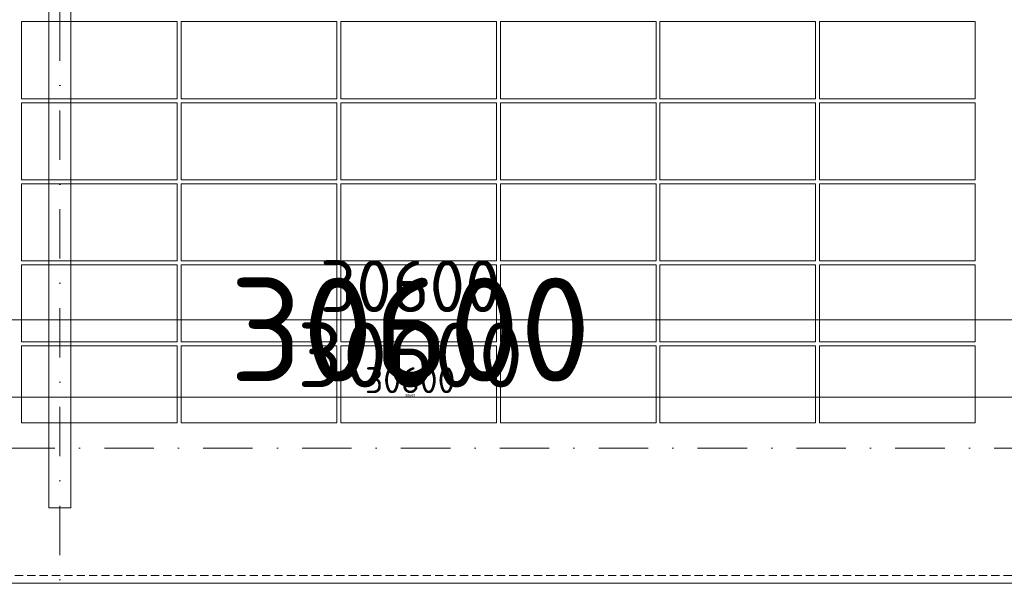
# Model space of a CAD drawing. Header units: millimetres. Extents: x -725694 to 5289369, y -1488057 to 2187451.
# Tile 533 of 656: x 311690 to 319279, y 148920 to 153305. Entities that reach past the tile are written whole.
import ezdxf

# ---------------------------------------------------------------- set-up
doc = ezdxf.new("R2010")
doc.units = ezdxf.units.MM
for name, pattern in [('CENTERX2', [101.6, 63.5, -12.7, 12.7, -12.7]), ('DASHDOT', [25.4, 12.7, -6.35, 0, -6.35]), ('DASHED', [19.05, 12.7, -6.35]), ('HIDDEN', [9.525, 6.35, -3.175])]:
    doc.linetypes.add(name, pattern=pattern)
doc.layers.get('Defpoints').update_dxf_attribs({"color": 8})
for name, color, linetype, lineweight in [('A99_FVE', 30, 'Continuous', 5), ('A99_N_kce-pod', 7, 'DASHED', 20), ('A99_N_koty-200', 5, 'Continuous', 5), ('A99_N_koty-200 @ 1', 5, 'Continuous', 5), ('A99_N_koty-200 @ 10', 5, 'Continuous', 5), ('A99_N_koty-200 @ 100', 5, 'Continuous', 5), ('A99_N_koty-200 @ 200', 5, 'Continuous', 5), ('A99_N_koty-200 @ 250 (1)', 5, 'Continuous', 5), ('A99_N_koty-200 @ 250 (2)', 5, 'Continuous', 5), ('A99_N_koty-200 @ 400', 5, 'Continuous', 5), ('A99_S_kce-pohl', 7, 'Continuous', 5), ('A99_S_osy', 1, 'CENTERX2', 5)]:
    doc.layers.add(name, color=color, linetype=linetype, lineweight=lineweight)
doc.styles.add('A99_kota', font='isocpeur.ttf', dxfattribs={"height": 2})
doc.dimstyles.new('A99_kota_200 new', dxfattribs={"dimscale": 200, "dimtxt": 2, "dimasz": 1.2, "dimexe": 0.5, "dimexo": 1.5, "dimgap": 0.3, "dimtad": 1, "dimdec": 0, "dimzin": 3, "dimdsep": 46, "dimtxsty": 'A99_kota', "dimblk": 'ARCHTICK', "dimcen": 2.5, "dimazin": 2, "dimtfac": 0.75, "dimtdec": 0, "dimtmove": 2, "dimatfit": 0, "dimfxl": 0, "dimtolj": 1, "dimtzin": 0, "dimlwd": 5, "dimlwe": 5, "dimarcsym": 0})

# ---------------------------------------------------------------- blocks, each defined once
blk = doc.blocks.new('_ArchTick')
at = {"color": 0, "linetype": 'ByBlock', "const_width": 0.15}
blk.add_lwpolyline([(-0.5, -0.5), (0.5, 0.5)], dxfattribs=at)
blk = doc.blocks.new('*D4768')
at = {"layer": 'A99_N_koty-200', "color": 0, "linetype": 'Continuous', "lineweight": 5, "ltscale": 10, "transparency": 16777216}
for p, q in [((312000, 146925), (312000, 146475)), ((324000, 146925), (324000, 146475)), ((324000, 146525), (312000, 146525))]:
    blk.add_line(p, q, dxfattribs=at)
at = {"layer": 'Defpoints', "color": 0, "linetype": 'Continuous', "lineweight": 0, "ltscale": 10, "transparency": 16777216}
for p in [(312000, 149400), (324000, 149400), (312000, 146525)]:
    blk.add_point(p, dxfattribs=at)
at = {"layer": 'A99_N_koty-200', "color": 0, "linetype": 'Continuous', "lineweight": 5, "ltscale": 10, "transparency": 16777216, "xscale": 120, "yscale": 120, "zscale": 120, "rotation": 180}
blk.add_blockref('_ArchTick', (312000, 146525), dxfattribs=at)
at = {"layer": 'A99_N_koty-200', "color": 0, "linetype": 'Continuous', "lineweight": 5, "ltscale": 10, "transparency": 16777216, "xscale": 120, "yscale": 120, "zscale": 120}
blk.add_blockref('_ArchTick', (324000, 146525), dxfattribs=at)
at = {"layer": 'A99_N_koty-200', "color": 0, "linetype": 'Continuous', "ltscale": 10, "transparency": 16777216, "insert": (318000, 146655), "char_height": 200, "attachment_point": 5, "style": 'A99_kota'}
blk.add_mtext('\\A1;12000', dxfattribs=at)
blk = doc.blocks.new('*D4769')
at = {"layer": 'A99_N_koty-200', "color": 0, "linetype": 'Continuous', "lineweight": 5, "ltscale": 10, "transparency": 16777216}
for p, q in [((312000, 147325), (312000, 146425)), ((324000, 147325), (324000, 146425)), ((324000, 146525), (312000, 146525))]:
    blk.add_line(p, q, dxfattribs=at)
at = {"layer": 'Defpoints', "color": 0, "linetype": 'Continuous', "lineweight": 0, "ltscale": 10, "transparency": 16777216}
for p in [(312000, 149400), (324000, 149400), (312000, 146525)]:
    blk.add_point(p, dxfattribs=at)
at = {"layer": 'A99_N_koty-200', "color": 0, "linetype": 'Continuous', "lineweight": 5, "ltscale": 10, "transparency": 16777216, "xscale": 240, "yscale": 240, "zscale": 240, "rotation": 180}
blk.add_blockref('_ArchTick', (312000, 146525), dxfattribs=at)
at = {"layer": 'A99_N_koty-200', "color": 0, "linetype": 'Continuous', "lineweight": 5, "ltscale": 10, "transparency": 16777216, "xscale": 240, "yscale": 240, "zscale": 240}
blk.add_blockref('_ArchTick', (324000, 146525), dxfattribs=at)
at = {"layer": 'A99_N_koty-200', "color": 0, "linetype": 'Continuous', "ltscale": 10, "transparency": 16777216, "insert": (318000, 146785), "char_height": 400, "attachment_point": 5, "style": 'A99_kota'}
blk.add_mtext('\\A1;12000', dxfattribs=at)
blk = doc.blocks.new('*D4770')
at = {"layer": 'A99_N_koty-200', "color": 0, "linetype": 'Continuous', "lineweight": 5, "ltscale": 10, "transparency": 16777216}
for p, q in [((312000, 146529), (312000, 146524.5)), ((324000, 146525), (312000, 146525)), ((324000, 146529), (324000, 146524.5))]:
    blk.add_line(p, q, dxfattribs=at)
at = {"layer": 'Defpoints', "color": 0, "linetype": 'Continuous', "lineweight": 0, "ltscale": 10, "transparency": 16777216}
for p in [(312000, 149400), (324000, 149400), (312000, 146525)]:
    blk.add_point(p, dxfattribs=at)
at = {"layer": 'A99_N_koty-200', "color": 0, "linetype": 'Continuous', "lineweight": 5, "ltscale": 10, "transparency": 16777216, "xscale": 1.2, "yscale": 1.2, "zscale": 1.2, "rotation": 180}
blk.add_blockref('_ArchTick', (312000, 146525), dxfattribs=at)
at = {"layer": 'A99_N_koty-200', "color": 0, "linetype": 'Continuous', "lineweight": 5, "ltscale": 10, "transparency": 16777216, "xscale": 1.2, "yscale": 1.2, "zscale": 1.2}
blk.add_blockref('_ArchTick', (324000, 146525), dxfattribs=at)
at = {"layer": 'A99_N_koty-200', "color": 0, "linetype": 'Continuous', "ltscale": 10, "transparency": 16777216, "insert": (318000, 146526.3), "char_height": 2, "attachment_point": 5, "style": 'A99_kota'}
blk.add_mtext('\\A1;12000', dxfattribs=at)
blk = doc.blocks.new('*D4771')
at = {"layer": 'A99_N_koty-200', "color": 0, "linetype": 'Continuous', "lineweight": 5, "ltscale": 10, "transparency": 16777216}
for p, q in [((312000, 148125), (312000, 146325)), ((324000, 148125), (324000, 146325)), ((324000, 146525), (312000, 146525))]:
    blk.add_line(p, q, dxfattribs=at)
at = {"layer": 'Defpoints', "color": 0, "linetype": 'Continuous', "lineweight": 0, "ltscale": 10, "transparency": 16777216}
for p in [(312000, 149400), (324000, 149400), (312000, 146525)]:
    blk.add_point(p, dxfattribs=at)
at = {"layer": 'A99_N_koty-200', "color": 0, "linetype": 'Continuous', "lineweight": 5, "ltscale": 10, "transparency": 16777216, "xscale": 480, "yscale": 480, "zscale": 480, "rotation": 180}
blk.add_blockref('_ArchTick', (312000, 146525), dxfattribs=at)
at = {"layer": 'A99_N_koty-200', "color": 0, "linetype": 'Continuous', "lineweight": 5, "ltscale": 10, "transparency": 16777216, "xscale": 480, "yscale": 480, "zscale": 480}
blk.add_blockref('_ArchTick', (324000, 146525), dxfattribs=at)
at = {"layer": 'A99_N_koty-200', "color": 0, "linetype": 'Continuous', "ltscale": 10, "transparency": 16777216, "insert": (318000, 147045), "char_height": 800, "attachment_point": 5, "style": 'A99_kota'}
blk.add_mtext('\\A1;12000', dxfattribs=at)
blk = doc.blocks.new('*D4772')
at = {"layer": 'A99_N_koty-200', "color": 0, "linetype": 'Continuous', "lineweight": 5, "ltscale": 10, "transparency": 16777216}
for p, q in [((312000, 146565), (312000, 146520)), ((324000, 146565), (324000, 146520)), ((324000, 146525), (312000, 146525))]:
    blk.add_line(p, q, dxfattribs=at)
at = {"layer": 'Defpoints', "color": 0, "linetype": 'Continuous', "lineweight": 0, "ltscale": 10, "transparency": 16777216}
for p in [(312000, 149400), (324000, 149400), (312000, 146525)]:
    blk.add_point(p, dxfattribs=at)
at = {"layer": 'A99_N_koty-200', "color": 0, "linetype": 'Continuous', "lineweight": 5, "ltscale": 10, "transparency": 16777216, "xscale": 12, "yscale": 12, "zscale": 12, "rotation": 180}
blk.add_blockref('_ArchTick', (312000, 146525), dxfattribs=at)
at = {"layer": 'A99_N_koty-200', "color": 0, "linetype": 'Continuous', "lineweight": 5, "ltscale": 10, "transparency": 16777216, "xscale": 12, "yscale": 12, "zscale": 12}
blk.add_blockref('_ArchTick', (324000, 146525), dxfattribs=at)
at = {"layer": 'A99_N_koty-200', "color": 0, "linetype": 'Continuous', "ltscale": 10, "transparency": 16777216, "insert": (318000, 146538), "char_height": 20, "attachment_point": 5, "style": 'A99_kota'}
blk.add_mtext('\\A1;12000', dxfattribs=at)
blk = doc.blocks.new('*D4773')
at = {"layer": 'A99_N_koty-200', "color": 0, "linetype": 'Continuous', "lineweight": 5, "ltscale": 10, "transparency": 16777216}
for p, q in [((312000, 147525), (312000, 146400)), ((324000, 147525), (324000, 146400)), ((324000, 146525), (312000, 146525))]:
    blk.add_line(p, q, dxfattribs=at)
at = {"layer": 'Defpoints', "color": 0, "linetype": 'Continuous', "lineweight": 0, "ltscale": 10, "transparency": 16777216}
for p in [(312000, 149400), (324000, 149400), (312000, 146525)]:
    blk.add_point(p, dxfattribs=at)
at = {"layer": 'A99_N_koty-200', "color": 0, "linetype": 'Continuous', "lineweight": 5, "ltscale": 10, "transparency": 16777216, "xscale": 300, "yscale": 300, "zscale": 300, "rotation": 180}
blk.add_blockref('_ArchTick', (312000, 146525), dxfattribs=at)
at = {"layer": 'A99_N_koty-200', "color": 0, "linetype": 'Continuous', "lineweight": 5, "ltscale": 10, "transparency": 16777216, "xscale": 300, "yscale": 300, "zscale": 300}
blk.add_blockref('_ArchTick', (324000, 146525), dxfattribs=at)
at = {"layer": 'A99_N_koty-200', "color": 0, "linetype": 'Continuous', "ltscale": 10, "transparency": 16777216, "insert": (318000, 146850), "char_height": 500, "attachment_point": 5, "style": 'A99_kota'}
blk.add_mtext('\\A1;12000', dxfattribs=at)
blk = doc.blocks.new('*D4774')
at = {"layer": 'A99_N_koty-200', "color": 0, "linetype": 'Continuous', "lineweight": 5, "ltscale": 10, "transparency": 16777216}
for p, q in [((312000, 147525), (312000, 146400)), ((324000, 147525), (324000, 146400)), ((324000, 146525), (312000, 146525))]:
    blk.add_line(p, q, dxfattribs=at)
at = {"layer": 'Defpoints', "color": 0, "linetype": 'Continuous', "lineweight": 0, "ltscale": 10, "transparency": 16777216}
for p in [(312000, 149400), (324000, 149400), (312000, 146525)]:
    blk.add_point(p, dxfattribs=at)
at = {"layer": 'A99_N_koty-200', "color": 0, "linetype": 'Continuous', "lineweight": 5, "ltscale": 10, "transparency": 16777216, "xscale": 300, "yscale": 300, "zscale": 300, "rotation": 180}
blk.add_blockref('_ArchTick', (312000, 146525), dxfattribs=at)
at = {"layer": 'A99_N_koty-200', "color": 0, "linetype": 'Continuous', "lineweight": 5, "ltscale": 10, "transparency": 16777216, "xscale": 300, "yscale": 300, "zscale": 300}
blk.add_blockref('_ArchTick', (324000, 146525), dxfattribs=at)
at = {"layer": 'A99_N_koty-200', "color": 0, "linetype": 'Continuous', "ltscale": 10, "transparency": 16777216, "insert": (318000, 146850), "char_height": 500, "attachment_point": 5, "style": 'A99_kota'}
blk.add_mtext('\\A1;12000', dxfattribs=at)
blk = doc.blocks.new('*D4776')
at = {"layer": 'A99_N_koty-200', "color": 0, "linetype": 'Continuous', "lineweight": 5, "ltscale": 10, "transparency": 16777216}
for p, q in [((300000, 146925), (300000, 146475)), ((312000, 146925), (312000, 146475)), ((312000, 146525), (300000, 146525))]:
    blk.add_line(p, q, dxfattribs=at)
at = {"layer": 'Defpoints', "color": 0, "linetype": 'Continuous', "lineweight": 0, "ltscale": 10, "transparency": 16777216}
for p in [(300000, 149400), (312000, 149400), (300000, 146525)]:
    blk.add_point(p, dxfattribs=at)
at = {"layer": 'A99_N_koty-200', "color": 0, "linetype": 'Continuous', "lineweight": 5, "ltscale": 10, "transparency": 16777216, "xscale": 120, "yscale": 120, "zscale": 120, "rotation": 180}
blk.add_blockref('_ArchTick', (300000, 146525), dxfattribs=at)
at = {"layer": 'A99_N_koty-200', "color": 0, "linetype": 'Continuous', "lineweight": 5, "ltscale": 10, "transparency": 16777216, "xscale": 120, "yscale": 120, "zscale": 120}
blk.add_blockref('_ArchTick', (312000, 146525), dxfattribs=at)
at = {"layer": 'A99_N_koty-200', "color": 0, "linetype": 'Continuous', "ltscale": 10, "transparency": 16777216, "insert": (306000, 146655), "char_height": 200, "attachment_point": 5, "style": 'A99_kota'}
blk.add_mtext('\\A1;12000', dxfattribs=at)
blk = doc.blocks.new('*D4777')
at = {"layer": 'A99_N_koty-200', "color": 0, "linetype": 'Continuous', "lineweight": 5, "ltscale": 10, "transparency": 16777216}
for p, q in [((300000, 147325), (300000, 146425)), ((312000, 147325), (312000, 146425)), ((312000, 146525), (300000, 146525))]:
    blk.add_line(p, q, dxfattribs=at)
at = {"layer": 'Defpoints', "color": 0, "linetype": 'Continuous', "lineweight": 0, "ltscale": 10, "transparency": 16777216}
for p in [(300000, 149400), (312000, 149400), (300000, 146525)]:
    blk.add_point(p, dxfattribs=at)
at = {"layer": 'A99_N_koty-200', "color": 0, "linetype": 'Continuous', "lineweight": 5, "ltscale": 10, "transparency": 16777216, "xscale": 240, "yscale": 240, "zscale": 240, "rotation": 180}
blk.add_blockref('_ArchTick', (300000, 146525), dxfattribs=at)
at = {"layer": 'A99_N_koty-200', "color": 0, "linetype": 'Continuous', "lineweight": 5, "ltscale": 10, "transparency": 16777216, "xscale": 240, "yscale": 240, "zscale": 240}
blk.add_blockref('_ArchTick', (312000, 146525), dxfattribs=at)
at = {"layer": 'A99_N_koty-200', "color": 0, "linetype": 'Continuous', "ltscale": 10, "transparency": 16777216, "insert": (306000, 146785), "char_height": 400, "attachment_point": 5, "style": 'A99_kota'}
blk.add_mtext('\\A1;12000', dxfattribs=at)
blk = doc.blocks.new('*D4778')
at = {"layer": 'A99_N_koty-200', "color": 0, "linetype": 'Continuous', "lineweight": 5, "ltscale": 10, "transparency": 16777216}
for p, q in [((300000, 146529), (300000, 146524.5)), ((312000, 146525), (300000, 146525)), ((312000, 146529), (312000, 146524.5))]:
    blk.add_line(p, q, dxfattribs=at)
at = {"layer": 'Defpoints', "color": 0, "linetype": 'Continuous', "lineweight": 0, "ltscale": 10, "transparency": 16777216}
for p in [(300000, 149400), (312000, 149400), (300000, 146525)]:
    blk.add_point(p, dxfattribs=at)
at = {"layer": 'A99_N_koty-200', "color": 0, "linetype": 'Continuous', "lineweight": 5, "ltscale": 10, "transparency": 16777216, "xscale": 1.2, "yscale": 1.2, "zscale": 1.2, "rotation": 180}
blk.add_blockref('_ArchTick', (300000, 146525), dxfattribs=at)
at = {"layer": 'A99_N_koty-200', "color": 0, "linetype": 'Continuous', "lineweight": 5, "ltscale": 10, "transparency": 16777216, "xscale": 1.2, "yscale": 1.2, "zscale": 1.2}
blk.add_blockref('_ArchTick', (312000, 146525), dxfattribs=at)
at = {"layer": 'A99_N_koty-200', "color": 0, "linetype": 'Continuous', "ltscale": 10, "transparency": 16777216, "insert": (306000, 146526.3), "char_height": 2, "attachment_point": 5, "style": 'A99_kota'}
blk.add_mtext('\\A1;12000', dxfattribs=at)
blk = doc.blocks.new('*D4779')
at = {"layer": 'A99_N_koty-200', "color": 0, "linetype": 'Continuous', "lineweight": 5, "ltscale": 10, "transparency": 16777216}
for p, q in [((300000, 148125), (300000, 146325)), ((312000, 148125), (312000, 146325)), ((312000, 146525), (300000, 146525))]:
    blk.add_line(p, q, dxfattribs=at)
at = {"layer": 'Defpoints', "color": 0, "linetype": 'Continuous', "lineweight": 0, "ltscale": 10, "transparency": 16777216}
for p in [(300000, 149400), (312000, 149400), (300000, 146525)]:
    blk.add_point(p, dxfattribs=at)
at = {"layer": 'A99_N_koty-200', "color": 0, "linetype": 'Continuous', "lineweight": 5, "ltscale": 10, "transparency": 16777216, "xscale": 480, "yscale": 480, "zscale": 480, "rotation": 180}
blk.add_blockref('_ArchTick', (300000, 146525), dxfattribs=at)
at = {"layer": 'A99_N_koty-200', "color": 0, "linetype": 'Continuous', "lineweight": 5, "ltscale": 10, "transparency": 16777216, "xscale": 480, "yscale": 480, "zscale": 480}
blk.add_blockref('_ArchTick', (312000, 146525), dxfattribs=at)
at = {"layer": 'A99_N_koty-200', "color": 0, "linetype": 'Continuous', "ltscale": 10, "transparency": 16777216, "insert": (306000, 147045), "char_height": 800, "attachment_point": 5, "style": 'A99_kota'}
blk.add_mtext('\\A1;12000', dxfattribs=at)
blk = doc.blocks.new('*D4780')
at = {"layer": 'A99_N_koty-200', "color": 0, "linetype": 'Continuous', "lineweight": 5, "ltscale": 10, "transparency": 16777216}
for p, q in [((300000, 146565), (300000, 146520)), ((312000, 146565), (312000, 146520)), ((312000, 146525), (300000, 146525))]:
    blk.add_line(p, q, dxfattribs=at)
at = {"layer": 'Defpoints', "color": 0, "linetype": 'Continuous', "lineweight": 0, "ltscale": 10, "transparency": 16777216}
for p in [(300000, 149400), (312000, 149400), (300000, 146525)]:
    blk.add_point(p, dxfattribs=at)
at = {"layer": 'A99_N_koty-200', "color": 0, "linetype": 'Continuous', "lineweight": 5, "ltscale": 10, "transparency": 16777216, "xscale": 12, "yscale": 12, "zscale": 12, "rotation": 180}
blk.add_blockref('_ArchTick', (300000, 146525), dxfattribs=at)
at = {"layer": 'A99_N_koty-200', "color": 0, "linetype": 'Continuous', "lineweight": 5, "ltscale": 10, "transparency": 16777216, "xscale": 12, "yscale": 12, "zscale": 12}
blk.add_blockref('_ArchTick', (312000, 146525), dxfattribs=at)
at = {"layer": 'A99_N_koty-200', "color": 0, "linetype": 'Continuous', "ltscale": 10, "transparency": 16777216, "insert": (306000, 146538), "char_height": 20, "attachment_point": 5, "style": 'A99_kota'}
blk.add_mtext('\\A1;12000', dxfattribs=at)
blk = doc.blocks.new('*D4781')
at = {"layer": 'A99_N_koty-200', "color": 0, "linetype": 'Continuous', "lineweight": 5, "ltscale": 10, "transparency": 16777216}
for p, q in [((300000, 147525), (300000, 146400)), ((312000, 147525), (312000, 146400)), ((312000, 146525), (300000, 146525))]:
    blk.add_line(p, q, dxfattribs=at)
at = {"layer": 'Defpoints', "color": 0, "linetype": 'Continuous', "lineweight": 0, "ltscale": 10, "transparency": 16777216}
for p in [(300000, 149400), (312000, 149400), (300000, 146525)]:
    blk.add_point(p, dxfattribs=at)
at = {"layer": 'A99_N_koty-200', "color": 0, "linetype": 'Continuous', "lineweight": 5, "ltscale": 10, "transparency": 16777216, "xscale": 300, "yscale": 300, "zscale": 300, "rotation": 180}
blk.add_blockref('_ArchTick', (300000, 146525), dxfattribs=at)
at = {"layer": 'A99_N_koty-200', "color": 0, "linetype": 'Continuous', "lineweight": 5, "ltscale": 10, "transparency": 16777216, "xscale": 300, "yscale": 300, "zscale": 300}
blk.add_blockref('_ArchTick', (312000, 146525), dxfattribs=at)
at = {"layer": 'A99_N_koty-200', "color": 0, "linetype": 'Continuous', "ltscale": 10, "transparency": 16777216, "insert": (306000, 146850), "char_height": 500, "attachment_point": 5, "style": 'A99_kota'}
blk.add_mtext('\\A1;12000', dxfattribs=at)
blk = doc.blocks.new('*D4782')
at = {"layer": 'A99_N_koty-200', "color": 0, "linetype": 'Continuous', "lineweight": 5, "ltscale": 10, "transparency": 16777216}
for p, q in [((300000, 147525), (300000, 146400)), ((312000, 147525), (312000, 146400)), ((312000, 146525), (300000, 146525))]:
    blk.add_line(p, q, dxfattribs=at)
at = {"layer": 'Defpoints', "color": 0, "linetype": 'Continuous', "lineweight": 0, "ltscale": 10, "transparency": 16777216}
for p in [(300000, 149400), (312000, 149400), (300000, 146525)]:
    blk.add_point(p, dxfattribs=at)
at = {"layer": 'A99_N_koty-200', "color": 0, "linetype": 'Continuous', "lineweight": 5, "ltscale": 10, "transparency": 16777216, "xscale": 300, "yscale": 300, "zscale": 300, "rotation": 180}
blk.add_blockref('_ArchTick', (300000, 146525), dxfattribs=at)
at = {"layer": 'A99_N_koty-200', "color": 0, "linetype": 'Continuous', "lineweight": 5, "ltscale": 10, "transparency": 16777216, "xscale": 300, "yscale": 300, "zscale": 300}
blk.add_blockref('_ArchTick', (312000, 146525), dxfattribs=at)
at = {"layer": 'A99_N_koty-200', "color": 0, "linetype": 'Continuous', "ltscale": 10, "transparency": 16777216, "insert": (306000, 146850), "char_height": 500, "attachment_point": 5, "style": 'A99_kota'}
blk.add_mtext('\\A1;12000', dxfattribs=at)
blk = doc.blocks.new('*D4885')
at = {"layer": 'A99_N_koty-200', "color": 0, "linetype": 'Continuous', "lineweight": 5, "ltscale": 10, "transparency": 16777216}
for p, q in [((299400, 150190), (299400, 151090)), ((330000, 150190), (330000, 151090)), ((299400, 150990), (330000, 150990))]:
    blk.add_line(p, q, dxfattribs=at)
at = {"layer": 'Defpoints', "color": 0, "linetype": 'Continuous', "lineweight": 0, "ltscale": 10, "transparency": 16777216}
for p in [(330000, 150990), (299400, 148960), (330000, 148920)]:
    blk.add_point(p, dxfattribs=at)
at = {"layer": 'A99_N_koty-200', "color": 0, "linetype": 'Continuous', "lineweight": 5, "ltscale": 10, "transparency": 16777216, "xscale": 240, "yscale": 240, "zscale": 240, "rotation": 180}
blk.add_blockref('_ArchTick', (299400, 150990), dxfattribs=at)
at = {"layer": 'A99_N_koty-200', "color": 0, "linetype": 'Continuous', "lineweight": 5, "ltscale": 10, "transparency": 16777216, "xscale": 240, "yscale": 240, "zscale": 240}
blk.add_blockref('_ArchTick', (330000, 150990), dxfattribs=at)
at = {"layer": 'A99_N_koty-200', "color": 0, "linetype": 'Continuous', "ltscale": 10, "transparency": 16777216, "insert": (314700, 151250), "char_height": 400, "attachment_point": 5, "style": 'A99_kota'}
blk.add_mtext('\\A1;30600', dxfattribs=at)
blk = doc.blocks.new('*D4886')
at = {"layer": 'A99_N_koty-200', "color": 0, "linetype": 'Continuous', "lineweight": 5, "ltscale": 10, "transparency": 16777216}
for p, q in [((299400, 149995), (299400, 150445)), ((330000, 149995), (330000, 150445)), ((299400, 150395), (330000, 150395))]:
    blk.add_line(p, q, dxfattribs=at)
at = {"layer": 'Defpoints', "color": 0, "linetype": 'Continuous', "lineweight": 0, "ltscale": 10, "transparency": 16777216}
for p in [(330000, 150395), (299400, 148960), (330000, 148920)]:
    blk.add_point(p, dxfattribs=at)
at = {"layer": 'A99_N_koty-200', "color": 0, "linetype": 'Continuous', "lineweight": 5, "ltscale": 10, "transparency": 16777216, "xscale": 120, "yscale": 120, "zscale": 120, "rotation": 180}
blk.add_blockref('_ArchTick', (299400, 150395), dxfattribs=at)
at = {"layer": 'A99_N_koty-200', "color": 0, "linetype": 'Continuous', "lineweight": 5, "ltscale": 10, "transparency": 16777216, "xscale": 120, "yscale": 120, "zscale": 120}
blk.add_blockref('_ArchTick', (330000, 150395), dxfattribs=at)
at = {"layer": 'A99_N_koty-200', "color": 0, "linetype": 'Continuous', "ltscale": 10, "transparency": 16777216, "insert": (314700, 150525), "char_height": 200, "attachment_point": 5, "style": 'A99_kota'}
blk.add_mtext('\\A1;30600', dxfattribs=at)
blk = doc.blocks.new('*D4887')
at = {"layer": 'A99_N_koty-200', "color": 0, "linetype": 'Continuous', "lineweight": 5, "ltscale": 10, "transparency": 16777216}
for p, q in [((299400, 150391), (299400, 150395.5)), ((299400, 150395), (330000, 150395)), ((330000, 150391), (330000, 150395.5))]:
    blk.add_line(p, q, dxfattribs=at)
at = {"layer": 'Defpoints', "color": 0, "linetype": 'Continuous', "lineweight": 0, "ltscale": 10, "transparency": 16777216}
for p in [(330000, 150395), (299400, 148960), (330000, 148920)]:
    blk.add_point(p, dxfattribs=at)
at = {"layer": 'A99_N_koty-200', "color": 0, "linetype": 'Continuous', "lineweight": 5, "ltscale": 10, "transparency": 16777216, "xscale": 1.2, "yscale": 1.2, "zscale": 1.2, "rotation": 180}
blk.add_blockref('_ArchTick', (299400, 150395), dxfattribs=at)
at = {"layer": 'A99_N_koty-200', "color": 0, "linetype": 'Continuous', "lineweight": 5, "ltscale": 10, "transparency": 16777216, "xscale": 1.2, "yscale": 1.2, "zscale": 1.2}
blk.add_blockref('_ArchTick', (330000, 150395), dxfattribs=at)
at = {"layer": 'A99_N_koty-200', "color": 0, "linetype": 'Continuous', "ltscale": 10, "transparency": 16777216, "insert": (314700, 150396.3), "char_height": 2, "attachment_point": 5, "style": 'A99_kota'}
blk.add_mtext('\\A1;30600', dxfattribs=at)
blk = doc.blocks.new('*D4888')
at = {"layer": 'A99_N_koty-200', "color": 0, "linetype": 'Continuous', "lineweight": 5, "ltscale": 10, "transparency": 16777216}
for p, q in [((299400, 149560), (299400, 150595)), ((330000, 149520), (330000, 150595)), ((299400, 150395), (330000, 150395))]:
    blk.add_line(p, q, dxfattribs=at)
at = {"layer": 'Defpoints', "color": 0, "linetype": 'Continuous', "lineweight": 0, "ltscale": 10, "transparency": 16777216}
for p in [(330000, 150395), (299400, 148960), (330000, 148920)]:
    blk.add_point(p, dxfattribs=at)
at = {"layer": 'A99_N_koty-200', "color": 0, "linetype": 'Continuous', "lineweight": 5, "ltscale": 10, "transparency": 16777216, "xscale": 480, "yscale": 480, "zscale": 480, "rotation": 180}
blk.add_blockref('_ArchTick', (299400, 150395), dxfattribs=at)
at = {"layer": 'A99_N_koty-200', "color": 0, "linetype": 'Continuous', "lineweight": 5, "ltscale": 10, "transparency": 16777216, "xscale": 480, "yscale": 480, "zscale": 480}
blk.add_blockref('_ArchTick', (330000, 150395), dxfattribs=at)
at = {"layer": 'A99_N_koty-200', "color": 0, "linetype": 'Continuous', "ltscale": 10, "transparency": 16777216, "insert": (314700, 150915), "char_height": 800, "attachment_point": 5, "style": 'A99_kota'}
blk.add_mtext('\\A1;30600', dxfattribs=at)
blk = doc.blocks.new('*D4889')
at = {"layer": 'A99_N_koty-200', "color": 0, "linetype": 'Continuous', "lineweight": 5, "ltscale": 10, "transparency": 16777216}
for p, q in [((299400, 150355), (299400, 150400)), ((299400, 150395), (330000, 150395)), ((330000, 150355), (330000, 150400))]:
    blk.add_line(p, q, dxfattribs=at)
at = {"layer": 'Defpoints', "color": 0, "linetype": 'Continuous', "lineweight": 0, "ltscale": 10, "transparency": 16777216}
for p in [(330000, 150395), (299400, 148960), (330000, 148920)]:
    blk.add_point(p, dxfattribs=at)
at = {"layer": 'A99_N_koty-200', "color": 0, "linetype": 'Continuous', "lineweight": 5, "ltscale": 10, "transparency": 16777216, "xscale": 12, "yscale": 12, "zscale": 12, "rotation": 180}
blk.add_blockref('_ArchTick', (299400, 150395), dxfattribs=at)
at = {"layer": 'A99_N_koty-200', "color": 0, "linetype": 'Continuous', "lineweight": 5, "ltscale": 10, "transparency": 16777216, "xscale": 12, "yscale": 12, "zscale": 12}
blk.add_blockref('_ArchTick', (330000, 150395), dxfattribs=at)
at = {"layer": 'A99_N_koty-200', "color": 0, "linetype": 'Continuous', "ltscale": 10, "transparency": 16777216, "insert": (314700, 150408), "char_height": 20, "attachment_point": 5, "style": 'A99_kota'}
blk.add_mtext('\\A1;30600', dxfattribs=at)
blk = doc.blocks.new('*D4890')
at = {"layer": 'A99_N_koty-200', "color": 0, "linetype": 'Continuous', "lineweight": 5, "ltscale": 10, "transparency": 16777216}
for p, q in [((299400, 149395), (299400, 150520)), ((330000, 149395), (330000, 150520)), ((299400, 150395), (330000, 150395))]:
    blk.add_line(p, q, dxfattribs=at)
at = {"layer": 'Defpoints', "color": 0, "linetype": 'Continuous', "lineweight": 0, "ltscale": 10, "transparency": 16777216}
for p in [(330000, 150395), (299400, 148960), (330000, 148920)]:
    blk.add_point(p, dxfattribs=at)
at = {"layer": 'A99_N_koty-200', "color": 0, "linetype": 'Continuous', "lineweight": 5, "ltscale": 10, "transparency": 16777216, "xscale": 300, "yscale": 300, "zscale": 300, "rotation": 180}
blk.add_blockref('_ArchTick', (299400, 150395), dxfattribs=at)
at = {"layer": 'A99_N_koty-200', "color": 0, "linetype": 'Continuous', "lineweight": 5, "ltscale": 10, "transparency": 16777216, "xscale": 300, "yscale": 300, "zscale": 300}
blk.add_blockref('_ArchTick', (330000, 150395), dxfattribs=at)
at = {"layer": 'A99_N_koty-200', "color": 0, "linetype": 'Continuous', "ltscale": 10, "transparency": 16777216, "insert": (314700, 150720), "char_height": 500, "attachment_point": 5, "style": 'A99_kota'}
blk.add_mtext('\\A1;30600', dxfattribs=at)
blk = doc.blocks.new('*D4891')
at = {"layer": 'A99_N_koty-200', "color": 0, "linetype": 'Continuous', "lineweight": 5, "ltscale": 10, "transparency": 16777216}
for p, q in [((299400, 149395), (299400, 150520)), ((330000, 149395), (330000, 150520)), ((299400, 150395), (330000, 150395))]:
    blk.add_line(p, q, dxfattribs=at)
at = {"layer": 'Defpoints', "color": 0, "linetype": 'Continuous', "lineweight": 0, "ltscale": 10, "transparency": 16777216}
for p in [(330000, 150395), (299400, 148960), (330000, 148920)]:
    blk.add_point(p, dxfattribs=at)
at = {"layer": 'A99_N_koty-200', "color": 0, "linetype": 'Continuous', "lineweight": 5, "ltscale": 10, "transparency": 16777216, "xscale": 300, "yscale": 300, "zscale": 300, "rotation": 180}
blk.add_blockref('_ArchTick', (299400, 150395), dxfattribs=at)
at = {"layer": 'A99_N_koty-200', "color": 0, "linetype": 'Continuous', "lineweight": 5, "ltscale": 10, "transparency": 16777216, "xscale": 300, "yscale": 300, "zscale": 300}
blk.add_blockref('_ArchTick', (330000, 150395), dxfattribs=at)
at = {"layer": 'A99_N_koty-200', "color": 0, "linetype": 'Continuous', "ltscale": 10, "transparency": 16777216, "insert": (314700, 150720), "char_height": 500, "attachment_point": 5, "style": 'A99_kota'}
blk.add_mtext('\\A1;30600', dxfattribs=at)
blk = doc.blocks.new('*U6097')
at = {"layer": 'A99_N_koty-200 @ 1', "linetype": 'Continuous', "ltscale": 10}
dim = blk.add_linear_dim(base=(312000, 146525), p1=(324000, 149400), p2=(312000, 149400), angle=180, dimstyle='A99_kota_200 new', override={"dimscale": 1, "dimtix": 1, "dimtofl": 1, "dimtmove": 1, "dimatfit": 1}, dxfattribs=at)
dim.commit()
dim.dimension.update_dxf_attribs({"geometry": '*D4770', "text_midpoint": (318000, 146526.3)})
at = {"layer": 'A99_N_koty-200 @ 10', "linetype": 'Continuous', "ltscale": 10}
dim = blk.add_linear_dim(base=(312000, 146525), p1=(324000, 149400), p2=(312000, 149400), angle=180, dimstyle='A99_kota_200 new', override={"dimscale": 10, "dimtix": 1, "dimtofl": 1, "dimtmove": 1, "dimatfit": 1}, dxfattribs=at)
dim.commit()
dim.dimension.update_dxf_attribs({"geometry": '*D4772', "text_midpoint": (318000, 146538)})
at = {"layer": 'A99_N_koty-200 @ 100', "linetype": 'Continuous', "ltscale": 10}
dim = blk.add_linear_dim(base=(312000, 146525), p1=(324000, 149400), p2=(312000, 149400), angle=180, dimstyle='A99_kota_200 new', override={"dimscale": 100, "dimtix": 1, "dimtofl": 1, "dimtmove": 1, "dimatfit": 1}, dxfattribs=at)
dim.commit()
dim.dimension.update_dxf_attribs({"geometry": '*D4768', "text_midpoint": (318000, 146655)})
at = {"layer": 'A99_N_koty-200 @ 200', "linetype": 'Continuous', "ltscale": 10}
dim = blk.add_linear_dim(base=(312000, 146525), p1=(324000, 149400), p2=(312000, 149400), angle=180, dimstyle='A99_kota_200 new', override={"dimscale": 200, "dimtix": 1, "dimtofl": 1, "dimtmove": 1, "dimatfit": 1}, dxfattribs=at)
dim.commit()
dim.dimension.update_dxf_attribs({"geometry": '*D4769', "text_midpoint": (318000, 146785)})
at = {"layer": 'A99_N_koty-200 @ 250 (1)', "linetype": 'Continuous', "ltscale": 10}
dim = blk.add_linear_dim(base=(312000, 146525), p1=(324000, 149400), p2=(312000, 149400), angle=180, dimstyle='A99_kota_200 new', override={"dimscale": 250, "dimtix": 1, "dimtofl": 1, "dimtmove": 1, "dimatfit": 1}, dxfattribs=at)
dim.commit()
dim.dimension.update_dxf_attribs({"geometry": '*D4774', "text_midpoint": (318000, 146850)})
at = {"layer": 'A99_N_koty-200 @ 250 (2)', "linetype": 'Continuous', "ltscale": 10}
dim = blk.add_linear_dim(base=(312000, 146525), p1=(324000, 149400), p2=(312000, 149400), angle=180, dimstyle='A99_kota_200 new', override={"dimscale": 250, "dimtix": 1, "dimtofl": 1, "dimtmove": 1, "dimatfit": 1}, dxfattribs=at)
dim.commit()
dim.dimension.update_dxf_attribs({"geometry": '*D4773', "text_midpoint": (318000, 146850)})
at = {"layer": 'A99_N_koty-200 @ 400', "linetype": 'Continuous', "ltscale": 10}
dim = blk.add_linear_dim(base=(312000, 146525), p1=(324000, 149400), p2=(312000, 149400), angle=180, dimstyle='A99_kota_200 new', override={"dimscale": 400, "dimtix": 1, "dimtofl": 1, "dimtmove": 1, "dimatfit": 1}, dxfattribs=at)
dim.commit()
dim.dimension.update_dxf_attribs({"geometry": '*D4771', "text_midpoint": (318000, 147045)})
blk = doc.blocks.new('*U6098')
at = {"layer": 'A99_N_koty-200 @ 1', "linetype": 'Continuous', "ltscale": 10}
dim = blk.add_linear_dim(base=(300000, 146525), p1=(312000, 149400), p2=(300000, 149400), angle=180, dimstyle='A99_kota_200 new', override={"dimscale": 1, "dimtix": 1, "dimtofl": 1, "dimtmove": 1, "dimatfit": 1}, dxfattribs=at)
dim.commit()
dim.dimension.update_dxf_attribs({"geometry": '*D4778', "text_midpoint": (306000, 146526.3)})
at = {"layer": 'A99_N_koty-200 @ 10', "linetype": 'Continuous', "ltscale": 10}
dim = blk.add_linear_dim(base=(300000, 146525), p1=(312000, 149400), p2=(300000, 149400), angle=180, dimstyle='A99_kota_200 new', override={"dimscale": 10, "dimtix": 1, "dimtofl": 1, "dimtmove": 1, "dimatfit": 1}, dxfattribs=at)
dim.commit()
dim.dimension.update_dxf_attribs({"geometry": '*D4780', "text_midpoint": (306000, 146538)})
at = {"layer": 'A99_N_koty-200 @ 100', "linetype": 'Continuous', "ltscale": 10}
dim = blk.add_linear_dim(base=(300000, 146525), p1=(312000, 149400), p2=(300000, 149400), angle=180, dimstyle='A99_kota_200 new', override={"dimscale": 100, "dimtix": 1, "dimtofl": 1, "dimtmove": 1, "dimatfit": 1}, dxfattribs=at)
dim.commit()
dim.dimension.update_dxf_attribs({"geometry": '*D4776', "text_midpoint": (306000, 146655)})
at = {"layer": 'A99_N_koty-200 @ 200', "linetype": 'Continuous', "ltscale": 10}
dim = blk.add_linear_dim(base=(300000, 146525), p1=(312000, 149400), p2=(300000, 149400), angle=180, dimstyle='A99_kota_200 new', override={"dimscale": 200, "dimtix": 1, "dimtofl": 1, "dimtmove": 1, "dimatfit": 1}, dxfattribs=at)
dim.commit()
dim.dimension.update_dxf_attribs({"geometry": '*D4777', "text_midpoint": (306000, 146785)})
at = {"layer": 'A99_N_koty-200 @ 250 (1)', "linetype": 'Continuous', "ltscale": 10}
dim = blk.add_linear_dim(base=(300000, 146525), p1=(312000, 149400), p2=(300000, 149400), angle=180, dimstyle='A99_kota_200 new', override={"dimscale": 250, "dimtix": 1, "dimtofl": 1, "dimtmove": 1, "dimatfit": 1}, dxfattribs=at)
dim.commit()
dim.dimension.update_dxf_attribs({"geometry": '*D4782', "text_midpoint": (306000, 146850)})
at = {"layer": 'A99_N_koty-200 @ 250 (2)', "linetype": 'Continuous', "ltscale": 10}
dim = blk.add_linear_dim(base=(300000, 146525), p1=(312000, 149400), p2=(300000, 149400), angle=180, dimstyle='A99_kota_200 new', override={"dimscale": 250, "dimtix": 1, "dimtofl": 1, "dimtmove": 1, "dimatfit": 1}, dxfattribs=at)
dim.commit()
dim.dimension.update_dxf_attribs({"geometry": '*D4781', "text_midpoint": (306000, 146850)})
at = {"layer": 'A99_N_koty-200 @ 400', "linetype": 'Continuous', "ltscale": 10}
dim = blk.add_linear_dim(base=(300000, 146525), p1=(312000, 149400), p2=(300000, 149400), angle=180, dimstyle='A99_kota_200 new', override={"dimscale": 400, "dimtix": 1, "dimtofl": 1, "dimtmove": 1, "dimatfit": 1}, dxfattribs=at)
dim.commit()
dim.dimension.update_dxf_attribs({"geometry": '*D4779', "text_midpoint": (306000, 147045)})
blk = doc.blocks.new('*U6131')
at = {"layer": 'A99_N_koty-200 @ 1', "linetype": 'Continuous', "ltscale": 10}
dim = blk.add_linear_dim(base=(330000, 150395), p1=(299400, 148960), p2=(330000, 148920), dimstyle='A99_kota_200 new', override={"dimscale": 1, "dimtix": 1, "dimtofl": 1, "dimtmove": 2, "dimatfit": 3}, dxfattribs=at)
dim.commit()
dim.dimension.update_dxf_attribs({"geometry": '*D4887', "text_midpoint": (314700, 150396.3)})
at = {"layer": 'A99_N_koty-200 @ 10', "linetype": 'Continuous', "ltscale": 10}
dim = blk.add_linear_dim(base=(330000, 150395), p1=(299400, 148960), p2=(330000, 148920), dimstyle='A99_kota_200 new', override={"dimscale": 10, "dimtix": 1, "dimtofl": 1, "dimtmove": 2, "dimatfit": 3}, dxfattribs=at)
dim.commit()
dim.dimension.update_dxf_attribs({"geometry": '*D4889', "text_midpoint": (314700, 150408)})
at = {"layer": 'A99_N_koty-200 @ 100', "linetype": 'Continuous', "ltscale": 10}
dim = blk.add_linear_dim(base=(330000, 150395), p1=(299400, 148960), p2=(330000, 148920), dimstyle='A99_kota_200 new', override={"dimscale": 100, "dimtix": 1, "dimtofl": 1, "dimtmove": 2, "dimatfit": 3}, dxfattribs=at)
dim.commit()
dim.dimension.update_dxf_attribs({"geometry": '*D4886', "text_midpoint": (314700, 150525)})
at = {"layer": 'A99_N_koty-200 @ 200', "linetype": 'Continuous', "ltscale": 10}
dim = blk.add_linear_dim(base=(330000, 150990), p1=(299400, 148960), p2=(330000, 148920), dimstyle='A99_kota_200 new', override={"dimscale": 200, "dimtix": 1, "dimtofl": 1, "dimtmove": 2, "dimatfit": 3}, dxfattribs=at)
dim.commit()
dim.dimension.update_dxf_attribs({"geometry": '*D4885', "text_midpoint": (314700, 151250)})
at = {"layer": 'A99_N_koty-200 @ 250 (1)', "linetype": 'Continuous', "ltscale": 10}
dim = blk.add_linear_dim(base=(330000, 150395), p1=(299400, 148960), p2=(330000, 148920), dimstyle='A99_kota_200 new', override={"dimscale": 250, "dimtix": 1, "dimtofl": 1, "dimtmove": 2, "dimatfit": 3}, dxfattribs=at)
dim.commit()
dim.dimension.update_dxf_attribs({"geometry": '*D4891', "text_midpoint": (314700, 150720)})
at = {"layer": 'A99_N_koty-200 @ 250 (2)', "linetype": 'Continuous', "ltscale": 10}
dim = blk.add_linear_dim(base=(330000, 150395), p1=(299400, 148960), p2=(330000, 148920), dimstyle='A99_kota_200 new', override={"dimscale": 250, "dimtix": 1, "dimtofl": 1, "dimtmove": 2, "dimatfit": 3}, dxfattribs=at)
dim.commit()
dim.dimension.update_dxf_attribs({"geometry": '*D4890', "text_midpoint": (314700, 150720)})
at = {"layer": 'A99_N_koty-200 @ 400', "linetype": 'Continuous', "ltscale": 10}
dim = blk.add_linear_dim(base=(330000, 150395), p1=(299400, 148960), p2=(330000, 148920), dimstyle='A99_kota_200 new', override={"dimscale": 400, "dimtix": 1, "dimtofl": 1, "dimtmove": 2, "dimatfit": 3}, dxfattribs=at)
dim.commit()
dim.dimension.update_dxf_attribs({"geometry": '*D4888', "text_midpoint": (314700, 150915)})

msp = doc.modelspace()

# ---------------------------------------------------------------- linework, layer by layer
at = {"layer": 'A99_FVE', "linetype": 'Continuous', "lineweight": 15, "ltscale": 2}
msp.add_lwpolyline([(311915, 155305), (312085, 155305), (312085, 149540), (311915, 149540)], close=True, dxfattribs=at)
at = {"layer": 'A99_FVE', "lineweight": 5, "ltscale": 2}
for points in [[(311705, 152695), (311705, 153290), (312905, 153290), (312905, 152695)], [(314135, 152695), (314135, 153290), (312935, 153290), (312935, 152695)], [(315365, 152695), (315365, 153290), (314165, 153290), (314165, 152695)], [(316595, 152695), (316595, 153290), (315395, 153290), (315395, 152695)], [(317825, 152695), (317825, 153290), (316625, 153290), (316625, 152695)], [(319055, 152695), (319055, 153290), (317855, 153290), (317855, 152695)], [(311705, 152070), (311705, 152665), (312905, 152665), (312905, 152070)], [(314135, 152070), (314135, 152665), (312935, 152665), (312935, 152070)], [(315365, 152070), (315365, 152665), (314165, 152665), (314165, 152070)], [(316595, 152070), (316595, 152665), (315395, 152665), (315395, 152070)], [(317825, 152070), (317825, 152665), (316625, 152665), (316625, 152070)], [(319055, 152070), (319055, 152665), (317855, 152665), (317855, 152070)], [(311705, 151445), (311705, 152040), (312905, 152040), (312905, 151445)], [(314135, 151445), (314135, 152040), (312935, 152040), (312935, 151445)], [(315365, 151445), (315365, 152040), (314165, 152040), (314165, 151445)], [(316595, 151445), (316595, 152040), (315395, 152040), (315395, 151445)], [(317825, 151445), (317825, 152040), (316625, 152040), (316625, 151445)], [(319055, 151445), (319055, 152040), (317855, 152040), (317855, 151445)], [(311705, 150820), (311705, 151415), (312905, 151415), (312905, 150820)], [(314135, 150820), (314135, 151415), (312935, 151415), (312935, 150820)], [(315365, 150820), (315365, 151415), (314165, 151415), (314165, 150820)], [(316595, 150820), (316595, 151415), (315395, 151415), (315395, 150820)], [(317825, 150820), (317825, 151415), (316625, 151415), (316625, 150820)], [(319055, 150820), (319055, 151415), (317855, 151415), (317855, 150820)], [(311705, 150195), (311705, 150790), (312905, 150790), (312905, 150195)], [(314135, 150195), (314135, 150790), (312935, 150790), (312935, 150195)], [(315365, 150195), (315365, 150790), (314165, 150790), (314165, 150195)], [(316595, 150195), (316595, 150790), (315395, 150790), (315395, 150195)], [(317825, 150195), (317825, 150790), (316625, 150790), (316625, 150195)], [(319055, 150195), (319055, 150790), (317855, 150790), (317855, 150195)]]:
    msp.add_lwpolyline(points, close=True, dxfattribs=at)
at = {"layer": 'A99_N_kce-pod', "linetype": 'HIDDEN', "lineweight": 5, "ltscale": 10}
msp.add_lwpolyline([(438875.5, 149020), (299400, 149020)], dxfattribs=at)
at = {"layer": 'A99_S_kce-pohl', "linetype": 'Continuous', "ltscale": 25}
msp.add_lwpolyline([(307330, 174440), (299400, 174440), (299400, 148960), (438875.5, 148960), (438875.5, 176350)], dxfattribs=at)
at = {"layer": 'A99_S_osy', "linetype": 'DASHDOT', "lineweight": 5, "ltscale": 30}
for points in [[(312000, 146890), (312000, 179060)], [(452950, 150000), (297355, 150000)]]:
    msp.add_lwpolyline(points, dxfattribs=at)

# ---------------------------------------------------------------- block references
at = {"layer": 'A99_N_koty-200', "color": 3, "linetype": 'Continuous', "lineweight": 0}
for name in ['*U6131', '*U6098', '*U6097']:
    msp.add_blockref(name, (0, 0), dxfattribs=at)

doc.saveas('drawing.dxf')
